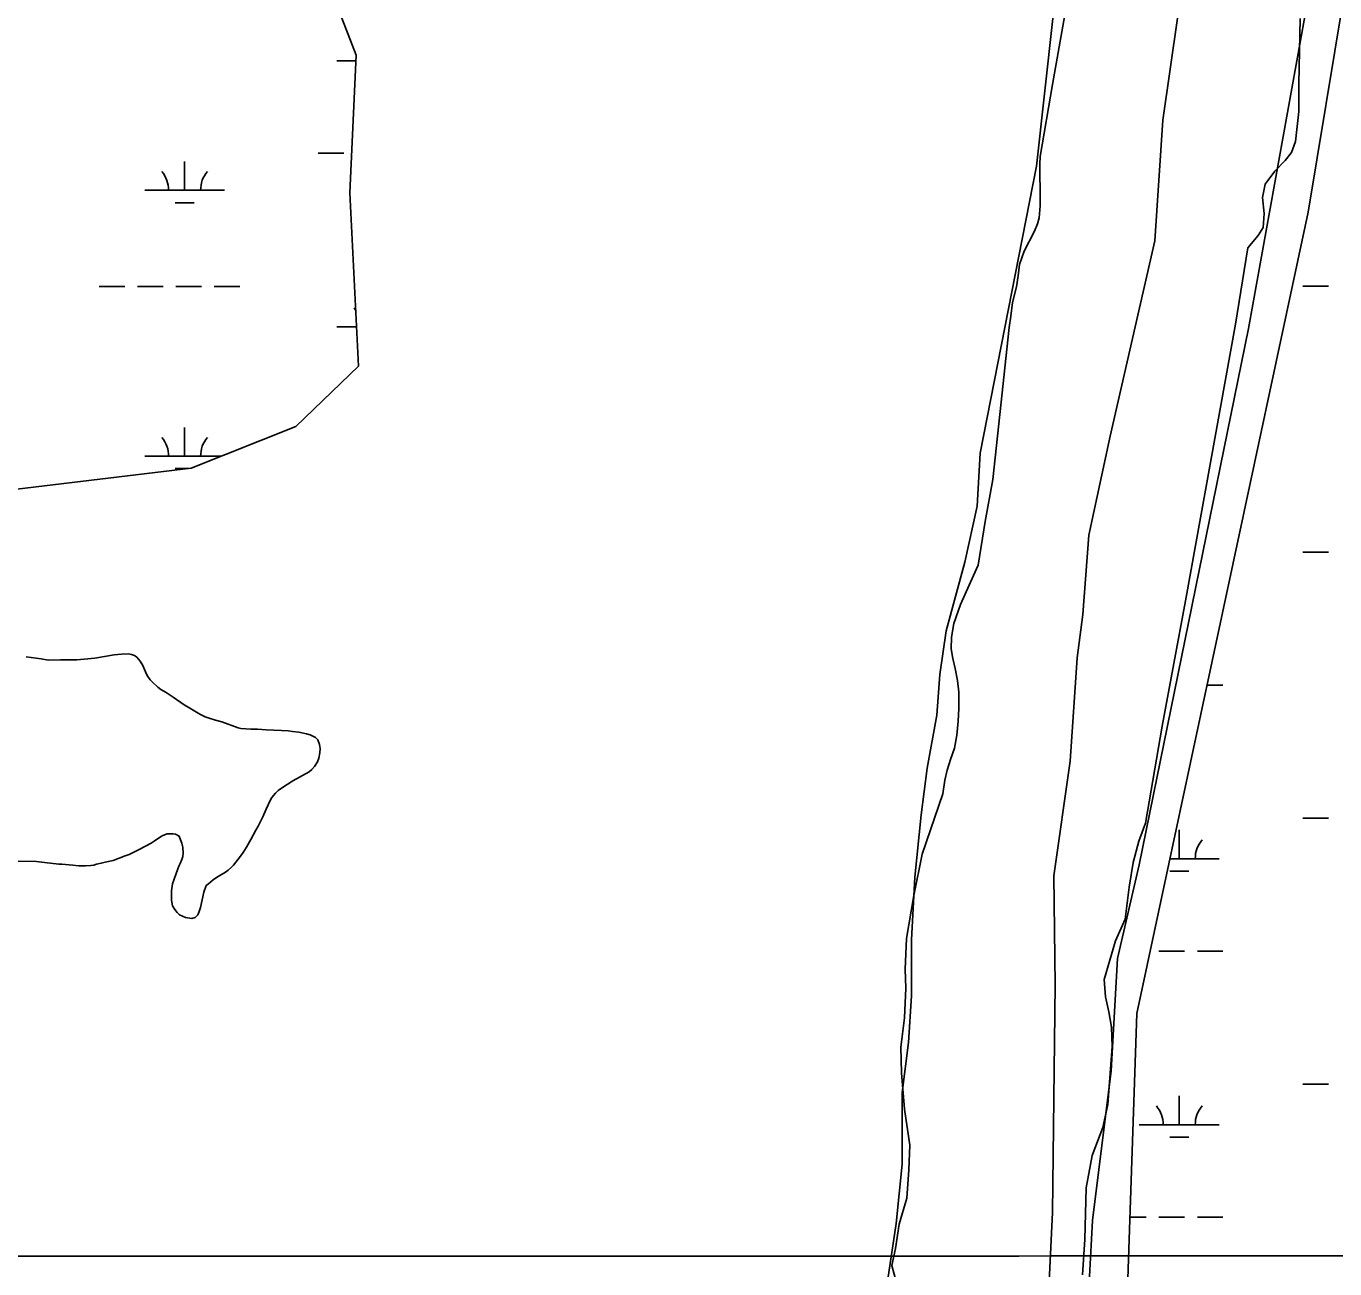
# Model space of a CAD drawing. Extents: x 3263578 to 3301413, y 764927 to 798602.
# Drawn here: x 3288312 to 3289949, y 787936 to 789490 of the extents above; entities that cross this region are included whole.
import ezdxf

# ---------------------------------------------------------------- set-up
doc = ezdxf.new("R2010")
doc.units = 0
for name, color, linetype in [('V-GRID-MAJR', 7, 'Continuous'), ('V-SITE-VEGE', 7, 'Continuous'), ('V-TOPO-BNDY', 7, 'Continuous'), ('V-TOPO-SHOR', 7, 'Continuous'), ('V-WETL-SWMP', 7, 'Continuous')]:
    doc.layers.add(name, color=color, linetype=linetype)

msp = doc.modelspace()

# ---------------------------------------------------------------- linework, layer by layer
at = {"layer": 'V-GRID-MAJR'}
msp.add_spline([(3267732.7, 787953.5), (3270352.8, 787952.6), (3275593.1, 787951.5), (3280833.3, 787951.1), (3286073.6, 787951.5), (3291313.9, 787952.6), (3296554.1, 787954.5), (3299174.3, 787955.8)], degree=3, dxfattribs=at)
at = {"layer": 'V-SITE-VEGE'}
for points in [[(3289400.2, 787918.8), (3289394.5, 787940.4), (3289398.9, 787961.7), (3289403.6, 787991.8), (3289413.3, 788024.3), (3289415.6, 788060.1), (3289417.2, 788090.9), (3289410.3, 788135.9), (3289406.6, 788181.3), (3289405.7, 788213.5), (3289410.5, 788249.9), (3289412.2, 788287), (3289411, 788310.9), (3289412.8, 788349.3), (3289421.9, 788403.2), (3289432.3, 788454.6), (3289458.2, 788530.2), (3289460.9, 788547.4), (3289463.6, 788559.8), (3289467.7, 788573.3), (3289472.9, 788587.4), (3289475.9, 788603.7), (3289477.4, 788621.1), (3289478.3, 788637.1), (3289478.2, 788657.5), (3289476.5, 788671.9), (3289473.9, 788687), (3289470.9, 788699.5), (3289468.6, 788711.7), (3289469.3, 788726.3), (3289472, 788743.4), (3289480.3, 788767.2), (3289496.5, 788803.2), (3289502.7, 788816.1), (3289511.4, 788870.7), (3289520.9, 788923.3), (3289529.8, 789004.7), (3289541.3, 789113.4), (3289543.4, 789127.7), (3289545.5, 789144.9), (3289550.5, 789164.2), (3289552.4, 789178.3), (3289554.1, 789192.4), (3289559.9, 789208.9), (3289573, 789234.2), (3289576.7, 789243), (3289578.8, 789250.8), (3289579.9, 789265.7), (3289580.1, 789286.4), (3289579.8, 789303.7), (3289579.6, 789318), (3289580.2, 789327.6), (3289595.3, 789417.3), (3289611.1, 789504.5)], [(3289905.3, 789499.9), (3289903.7, 789418.1), (3289903.5, 789383.6), (3289899.4, 789346.2), (3289894.7, 789332.3), (3289886.5, 789322.5), (3289873.5, 789309.1), (3289861.4, 789292.7), (3289858.3, 789276.2), (3289860.4, 789256.3), (3289859.2, 789238.4), (3289852.6, 789228.4), (3289839.8, 789213), (3289824.3, 789117.8), (3289761.8, 788771.6), (3289732.7, 788614.9), (3289711.7, 788493.5), (3289703.5, 788471.1), (3289696.5, 788444.3), (3289691.4, 788413.5), (3289686.3, 788373.6), (3289674.3, 788346.2), (3289660, 788298), (3289661.9, 788276.2), (3289666, 788257.6), (3289669.2, 788238.4), (3289670, 788214.3), (3289664.9, 788141.7), (3289658.4, 788112.8), (3289645.3, 788077.7), (3289637.8, 788037.5), (3289635.9, 787973), (3289633.2, 787928.4)], [(3288500.4, 788381.6), (3288503.4, 788378.8), (3288510.8, 788375.6), (3288518.8, 788374.4), (3288523, 788375.4), (3288526.5, 788378.7), (3288528.1, 788383), (3288529.6, 788388.1), (3288534, 788407.3), (3288536.8, 788415.4), (3288539.7, 788417.6), (3288545.6, 788422.7), (3288548.6, 788424.9), (3288551.7, 788426.9), (3288561, 788432.2), (3288564.4, 788434.6), (3288568.3, 788438.6), (3288570.9, 788441), (3288579.7, 788452.2), (3288583, 788456.7), (3288587.2, 788463.5), (3288592.6, 788473), (3288598.8, 788484.8), (3288601.6, 788489.6), (3288607.5, 788501.6), (3288611.6, 788511.2), (3288616.6, 788521.9), (3288618.9, 788525.6), (3288623.5, 788531.2), (3288626.9, 788534.4), (3288630.9, 788537.2), (3288645.1, 788546.4), (3288665.4, 788557.9), (3288669.1, 788560.8), (3288672.3, 788564.4), (3288676, 788570.4), (3288677.7, 788574.9), (3288679.1, 788581.7), (3288679.4, 788586.8), (3288678.7, 788591.8), (3288676.4, 788597.8), (3288673.6, 788600.7), (3288667, 788604), (3288662.3, 788605.4), (3288652.5, 788607.3), (3288644.8, 788608.4), (3288639.5, 788609), (3288631, 788609.6), (3288611.7, 788610.4), (3288600.9, 788611.1), (3288592.6, 788611.3), (3288580.1, 788611.9), (3288576.8, 788612.9), (3288556.5, 788620.1), (3288548.5, 788622.3), (3288540.3, 788624.7), (3288535.6, 788626.7), (3288529.8, 788629.6), (3288526.9, 788631.2), (3288514.3, 788638.5), (3288509, 788641.7), (3288495.6, 788651.2), (3288486.6, 788656.9), (3288479.9, 788660.9), (3288476.3, 788663.6), (3288469, 788670.2), (3288466.6, 788672.9), (3288463.6, 788676.9), (3288461.9, 788679.9), (3288459.6, 788685.6), (3288457.3, 788690.7), (3288454.1, 788696.1), (3288452.1, 788698.8), (3288449.9, 788701.2), (3288446.9, 788703.4), (3288443.4, 788704.7), (3288439, 788705.4), (3288431, 788705.1), (3288421.8, 788704.1), (3288397.4, 788700), (3288384.2, 788698.5), (3288374.8, 788697.8), (3288370.2, 788697.7), (3288354.5, 788697.8), (3288339.2, 788697.3), (3288330.2, 788699), (3288311.5, 788701.4)], [(3288301.5, 788446.1), (3288324.3, 788445.5), (3288338, 788443.9), (3288342.1, 788443.6), (3288352.3, 788442.2), (3288356.2, 788442.1), (3288369.9, 788440.8), (3288376.9, 788440.3), (3288385.9, 788440.2), (3288392.3, 788440.6), (3288396, 788441.1), (3288399.5, 788442.1), (3288405.5, 788443.3), (3288410.2, 788444.6), (3288420.2, 788446.9), (3288435.5, 788452.5), (3288440.5, 788454.5), (3288447.8, 788458.3), (3288452.7, 788460.6), (3288468.1, 788468.6), (3288471.8, 788470.9), (3288479.5, 788476.6), (3288482.5, 788478.3), (3288488.1, 788480.1), (3288495.3, 788480.2), (3288498.3, 788479.8), (3288503, 788477.2), (3288504.8, 788472.8), (3288506.3, 788468.5), (3288507.4, 788463.3), (3288507.8, 788456.2), (3288507.4, 788451.9), (3288506.4, 788448), (3288504.4, 788443), (3288502.7, 788439.7), (3288501.4, 788436.6), (3288496.7, 788423.7), (3288494.8, 788417.6), (3288493.2, 788408.7), (3288493.2, 788401.9), (3288493.4, 788397.1), (3288494.8, 788390.3), (3288497.4, 788385.6), (3288500.4, 788381.6)]]:
    msp.add_lwpolyline(points, dxfattribs=at)
at = {"layer": 'V-TOPO-BNDY'}
msp.add_lwpolyline([(3289590.5, 787902.6), (3289595.6, 788006.6), (3289598.9, 788291.3), (3289597, 788427.6), (3289617.8, 788571), (3289626.3, 788700.2), (3289633.3, 788754.5), (3289641, 788853.8), (3289667.5, 788977.5), (3289723.6, 789221.8), (3289733.4, 789372.9), (3289752, 789500.6)], dxfattribs=at)
at = {"layer": 'V-TOPO-SHOR'}
for points in [[(3289388.1, 787914.7), (3289399.8, 787992.8), (3289407.6, 788066.9), (3289407.6, 788156.6), (3289415.4, 788219), (3289419.3, 788277.5), (3289419.3, 788347.8), (3289423.2, 788425.8), (3289431, 788503.8), (3289438.9, 788562.3), (3289450.6, 788628.7), (3289454.5, 788679.4), (3289462.3, 788734), (3289485.7, 788819.8), (3289501.3, 788890), (3289505.2, 788956.4), (3289575.5, 789315.3), (3289626.2, 789775.6)], [(3289911, 789502.5), (3289840.7, 789112.4), (3289704.1, 788441.4), (3289676.8, 788324.3), (3289669, 788183.9), (3289645.6, 787996.6), (3289641.7, 787926.4), (3289645.6, 787836.7), (3289657.3, 787719.7), (3289657.2, 787626), (3289657.2, 787555.8), (3289668.9, 787505.1), (3289676.7, 787399.7), (3289668.9, 787349), (3289668.9, 787294.4), (3289696.2, 786857.5), (3289704, 786639), (3289707.9, 786561), (3289731.3, 786506.4), (3289739.1, 786463.4), (3289746.9, 786420.5), (3289739.1, 786291.8), (3289758.5, 785983.6)], [(3288311.5, 788701.4), (3288330.2, 788699), (3288339.2, 788697.3), (3288354.5, 788697.8), (3288370.2, 788697.7), (3288374.8, 788697.8), (3288384.2, 788698.5), (3288397.4, 788700), (3288421.8, 788704.1), (3288431, 788705.1), (3288439, 788705.4), (3288443.4, 788704.7), (3288446.9, 788703.4), (3288449.9, 788701.2), (3288452.1, 788698.8), (3288454.1, 788696.1), (3288457.3, 788690.7), (3288459.6, 788685.6), (3288461.9, 788679.9), (3288463.6, 788676.9), (3288466.6, 788672.9), (3288469, 788670.2), (3288476.3, 788663.6), (3288479.9, 788660.9), (3288486.6, 788656.9), (3288495.6, 788651.2), (3288509, 788641.7), (3288514.3, 788638.5), (3288526.9, 788631.2), (3288529.8, 788629.6), (3288535.6, 788626.7), (3288540.3, 788624.7), (3288548.5, 788622.3), (3288556.5, 788620.1), (3288576.8, 788612.9), (3288580.1, 788611.9), (3288592.6, 788611.3), (3288600.9, 788611.1), (3288611.7, 788610.4), (3288631, 788609.6), (3288639.5, 788609), (3288644.8, 788608.4), (3288652.5, 788607.3), (3288662.3, 788605.4), (3288667, 788604), (3288673.6, 788600.7), (3288676.4, 788597.8), (3288678.7, 788591.8), (3288679.4, 788586.8), (3288679.1, 788581.7), (3288677.7, 788574.9), (3288676, 788570.4), (3288672.3, 788564.4), (3288669.1, 788560.8), (3288665.4, 788557.9), (3288645.1, 788546.4)], [(3288645.1, 788546.4), (3288630.9, 788537.2), (3288626.9, 788534.4), (3288623.5, 788531.2), (3288618.9, 788525.6), (3288616.6, 788521.9), (3288611.6, 788511.2), (3288607.5, 788501.6), (3288601.6, 788489.6), (3288598.8, 788484.8), (3288592.6, 788473), (3288587.2, 788463.5), (3288583, 788456.7), (3288579.7, 788452.2), (3288570.9, 788441), (3288568.3, 788438.6), (3288564.4, 788434.6), (3288561, 788432.2), (3288551.7, 788426.9), (3288548.6, 788424.9), (3288545.6, 788422.7), (3288539.7, 788417.6), (3288536.8, 788415.4), (3288534, 788407.3), (3288529.6, 788388.1), (3288528.1, 788383), (3288526.5, 788378.7), (3288523, 788375.4), (3288518.8, 788374.4), (3288510.8, 788375.6), (3288503.4, 788378.8), (3288500.4, 788381.6), (3288497.4, 788385.6), (3288494.8, 788390.3), (3288493.4, 788397.1), (3288493.2, 788401.9), (3288493.2, 788408.7), (3288494.8, 788417.6), (3288496.7, 788423.7), (3288501.4, 788436.6), (3288502.7, 788439.7), (3288504.4, 788443), (3288506.4, 788448), (3288507.4, 788451.9), (3288507.8, 788456.2), (3288507.4, 788463.3), (3288506.3, 788468.5), (3288504.8, 788472.8), (3288503, 788477.2), (3288498.3, 788479.8), (3288495.3, 788480.2), (3288488.1, 788480.1), (3288482.5, 788478.3), (3288479.5, 788476.6), (3288471.8, 788470.9), (3288468.1, 788468.6), (3288452.7, 788460.6), (3288447.8, 788458.3), (3288440.5, 788454.5), (3288435.5, 788452.5), (3288420.2, 788446.9), (3288410.2, 788444.6), (3288405.5, 788443.3), (3288399.5, 788442.1), (3288396, 788441.1), (3288392.3, 788440.6), (3288385.9, 788440.2), (3288376.9, 788440.3), (3288369.9, 788440.8), (3288356.2, 788442.1), (3288352.3, 788442.2), (3288342.1, 788443.6), (3288338, 788443.9), (3288324.3, 788445.5), (3288301.5, 788446.1)]]:
    msp.add_lwpolyline(points, dxfattribs=at)
at = {"layer": 'V-WETL-SWMP'}
for p, q in [((3289915.4, 789257.9), (3289983.3, 789668.3)), ((3288700.2, 789446.9), (3288723.9, 789447)), ((3288509.8, 789285.1), (3288509.8, 789321.1)), ((3288676.8, 789331.5), (3288708.8, 789331.5)), ((3288459.8, 789285.1), (3288559.8, 789285.1)), ((3288497.8, 789269.6), (3288521.8, 789269.6)), ((3289701.2, 788255.4), (3289915.4, 789257.9)), ((3288402.9, 789165), (3288434.9, 789165)), ((3288450.9, 789165), (3288482.9, 789165)), ((3288498.9, 789165), (3288530.9, 789165)), ((3288546.9, 789165), (3288578.9, 789165)), ((3289908.6, 789165.1), (3289940.6, 789165.1)), ((3288700.3, 789114.3), (3288724.8, 789114.3)), ((3288509.8, 788952.4), (3288509.8, 788988.4)), ((3288459.8, 788952.4), (3288555.6, 788952.4)), ((3288497.8, 788937), (3288514.7, 788937)), ((3289908.6, 788832.4), (3289940.6, 788832.4)), ((3289789, 788666.2), (3289808.6, 788666.2)), ((3289908.7, 788499.8), (3289940.7, 788499.8)), ((3289754.1, 788449), (3289754.1, 788485)), ((3289742.6, 788449), (3289804.1, 788449)), ((3289742.1, 788433.6), (3289766.1, 788433.6)), ((3289728.7, 788333.6), (3289760.7, 788333.6)), ((3289776.7, 788333.6), (3289808.7, 788333.6)), ((3289685.8, 787803), (3289701.2, 788255.4)), ((3289908.7, 788167.1), (3289940.7, 788167.1)), ((3289754.1, 788116.3), (3289754.1, 788152.3)), ((3289704.1, 788116.3), (3289804.1, 788116.3)), ((3289742.1, 788100.9), (3289766.1, 788100.9)), ((3289692.5, 788000.9), (3289712.7, 788000.9)), ((3289728.7, 788000.9), (3289760.7, 788000.9)), ((3289776.7, 788000.9), (3289808.7, 788000.9))]:
    msp.add_line(p, q, dxfattribs=at)
msp.add_lwpolyline([(3288696.6, 789526.6), (3288724.3, 789454.3), (3288716.5, 789281.9), (3288727.2, 789065), (3288648.8, 788989.6), (3288518, 788937.4), (3287496.4, 788814.5)], dxfattribs=at)
for centre, start, end in [((3288454.5, 789285.5), 359.2323, 40.776), ((3288565, 789285.6), 139.2323, 180.776), ((3288695, 789114.7), 35.3028, 40.776), ((3288454.6, 788952.9), 359.2323, 40.776), ((3288565, 788952.9), 139.2323, 180.776), ((3289809.3, 788449.5), 139.2323, 180.776), ((3289698.8, 788116.8), 359.2323, 40.776), ((3289809.3, 788116.8), 139.2323, 180.776)]:
    msp.add_arc(centre, 35.2, start, end, dxfattribs=at)

doc.saveas('drawing.dxf')
